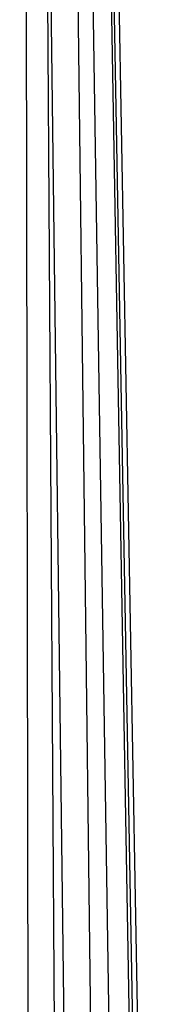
# Paper-space layout 'Sheet' of a CAD drawing. Header units: inches. Extents: x 0.2 to 10.8, y 0.2 to 8.3.
# Tile 416 of 545: x 8.0425 to 8.0527, y 4.6905 to 4.7647. Entities that reach past the tile are written whole.
import ezdxf

# ---------------------------------------------------------------- set-up
doc = ezdxf.new("R2010")
doc.units = ezdxf.units.IN
doc.header["$MEASUREMENT"] = 0
doc.layers.get('0').update_dxf_attribs({"lineweight": 5})

psp = doc.layouts.new('Sheet')

# ---------------------------------------------------------------- linework, layer by layer
at = {"color": 0, "linetype": 'ByBlock', "lineweight": -3}
for p, q in [((8.042894, 5.154282), (8.052696, 4.619786)), ((8.042879, 5.141806), (8.052295, 4.619786)), ((8.052058, 4.619786), (8.042888, 5.137296)), ((8.050335, 4.619786), (8.042785, 5.113643)), ((8.042815, 5.099423), (8.048734, 4.619786)), ((8.04264, 5.076129), (8.045593, 4.619786)), ((8.043305, 4.619786), (8.042544, 5.061876)), ((8.046762, 4.619786), (8.044355, 4.811892))]:
    psp.add_line(p, q, dxfattribs=at)

doc.saveas('drawing.dxf')
